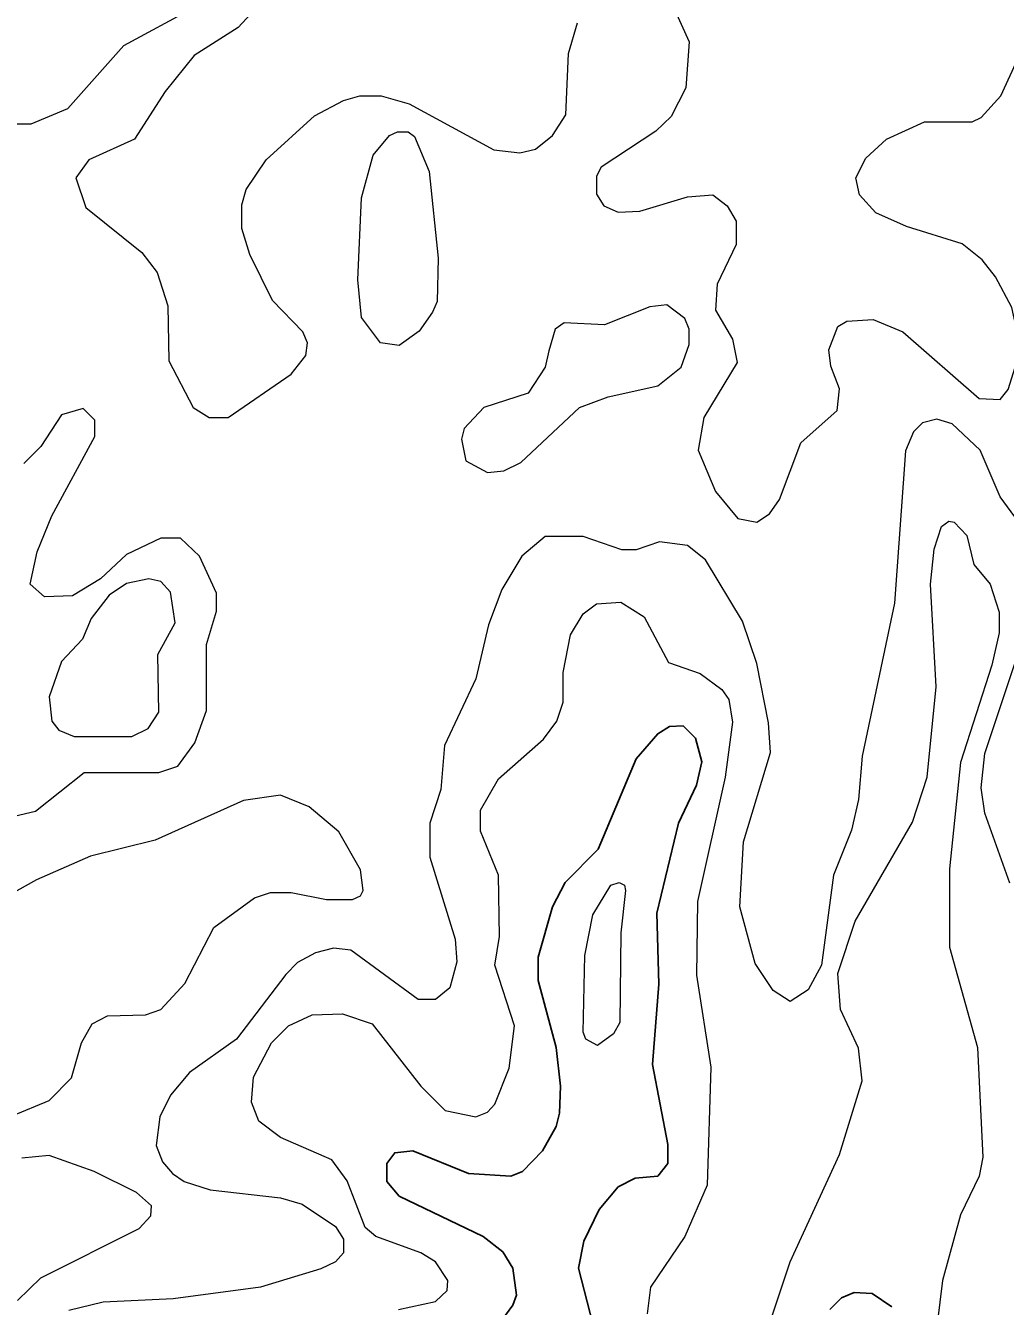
# Model space of a CAD drawing. Extents: x 577 to 602.9, y 7483.8 to 7511.6.
# Drawn here: x 587.032 to 587.897, y 7502.152 to 7503.282 of the extents above; entities that cross this region are included whole.
import ezdxf

# ---------------------------------------------------------------- set-up
doc = ezdxf.new("R2010")
doc.units = 0
doc.header["$LTSCALE"] = 0.032
doc.layers.add('1', color=7, linetype='Continuous', lineweight=25)
doc.layers.add('2', color=7, linetype='Continuous', lineweight=13)

msp = doc.modelspace()

# ---------------------------------------------------------------- linework, layer by layer
at = {"layer": '1'}
for points in [[(587.5358, 7502.1262), (587.5204, 7502.1857), (587.5252, 7502.2096), (587.5387, 7502.2374), (587.5554, 7502.2573), (587.5705, 7502.2652), (587.5904, 7502.2668), (587.5992, 7502.278), (587.5992, 7502.2947), (587.5856, 7502.3654), (587.5912, 7502.4362), (587.5896, 7502.499), (587.6087, 7502.5785), (587.6246, 7502.6119), (587.6294, 7502.6326), (587.6238, 7502.6533), (587.6127, 7502.6644), (587.6007, 7502.6636), (587.5904, 7502.6573), (587.5713, 7502.635), (587.5379, 7502.5555), (587.5085, 7502.526), (587.4974, 7502.5046), (587.4847, 7502.46), (587.4847, 7502.4394), (587.5006, 7502.3805), (587.5045, 7502.3463), (587.5037, 7502.3225), (587.5006, 7502.3106), (587.4886, 7502.2891), (587.4711, 7502.2708), (587.4608, 7502.2668), (587.4234, 7502.2692), (587.3741, 7502.2891), (587.3582, 7502.2875), (587.3511, 7502.278), (587.3511, 7502.262), (587.3622, 7502.2493), (587.4361, 7502.2135), (587.4536, 7502.2), (587.4624, 7502.1857), (587.4656, 7502.1619), (587.4624, 7502.1531), (587.425, 7502.1022)], [(587.7423, 7502.1491), (587.7526, 7502.1595), (587.7638, 7502.1642), (587.7797, 7502.1634), (587.7972, 7502.1515)]]:
    msp.add_lwpolyline(points, dxfattribs=at)
at = {"layer": '2'}
for points in [[(587.0131, 7503.1956), (587.037, 7503.1956), (587.0696, 7503.2091), (587.1189, 7503.2648), (587.1809, 7503.2982), (587.1881, 7503.3037), (587.1912, 7503.3117), (587.1873, 7503.3204), (587.1737, 7503.322), (587.134, 7503.3061), (587.099, 7503.3005), (587.0839, 7503.3077), (587.068, 7503.3212), (587.0632, 7503.3308), (587.0632, 7503.3483), (587.0823, 7503.4023), (587.0815, 7503.4365), (587.0648, 7503.458), (587.0362, 7503.4787), (587.0147, 7503.4882)], [(587.2533, 7503.3172), (587.2199, 7503.2807), (587.1809, 7503.256), (587.1554, 7503.2242), (587.1284, 7503.1821), (587.0879, 7503.1638), (587.0767, 7503.1479), (587.0855, 7503.1216), (587.1348, 7503.0819), (587.1483, 7503.0644), (587.1578, 7503.035), (587.1586, 7502.9865), (587.1801, 7502.9451), (587.1944, 7502.9364), (587.2111, 7502.9364), (587.2668, 7502.9745), (587.2795, 7502.9912), (587.2811, 7503.0024), (587.2771, 7503.0119), (587.2501, 7503.0397), (587.2302, 7503.0803), (587.223, 7503.1033), (587.223, 7503.124), (587.227, 7503.1375), (587.2445, 7503.1638), (587.2874, 7503.2027), (587.3129, 7503.2163), (587.3272, 7503.2202), (587.3463, 7503.2202), (587.3709, 7503.2131), (587.4457, 7503.1725), (587.4687, 7503.1701), (587.4823, 7503.1733), (587.4974, 7503.1852), (587.5093, 7503.2035), (587.5117, 7503.2576), (587.5196, 7503.2846)], [(587.6055, 7503.2958), (587.6182, 7503.2679), (587.6151, 7503.2274), (587.6023, 7503.2019), (587.5888, 7503.1892), (587.5403, 7503.1574), (587.5363, 7503.1495), (587.5363, 7503.1336), (587.5427, 7503.1232), (587.5554, 7503.1177), (587.5745, 7503.1185), (587.6167, 7503.1312), (587.6389, 7503.1328), (587.6516, 7503.1232), (587.6596, 7503.1097), (587.6596, 7503.089), (587.6429, 7503.054), (587.6413, 7503.031), (587.6564, 7503.0055), (587.6604, 7502.9849), (587.631, 7502.9364), (587.6262, 7502.9077), (587.6413, 7502.8712), (587.6612, 7502.8473), (587.6779, 7502.8441), (587.689, 7502.8513), (587.6978, 7502.864), (587.7168, 7502.9141), (587.7487, 7502.9427), (587.751, 7502.9618), (587.7431, 7502.9817), (587.7415, 7502.996), (587.7494, 7503.0167), (587.7574, 7503.0214), (587.7805, 7503.023)], [(587.7805, 7503.023), (587.8067, 7503.0119), (587.8743, 7502.9531), (587.8926, 7502.9523), (587.8997, 7502.961), (587.9061, 7502.9809), (587.9085, 7503.0079), (587.9029, 7503.0334), (587.8886, 7503.0604), (587.8767, 7503.0755), (587.8592, 7503.0898), (587.8099, 7503.1049), (587.7828, 7503.1169), (587.7685, 7503.1328), (587.7653, 7503.1479), (587.7741, 7503.1654), (587.7924, 7503.1821), (587.8258, 7503.1972), (587.8679, 7503.1972), (587.8759, 7503.2012), (587.8934, 7503.2202), (587.9148, 7503.2672), (587.9268, 7503.2791), (587.9403, 7503.2862)], [(587.0171, 7502.5833), (587.0409, 7502.5889), (587.0839, 7502.6231), (587.1499, 7502.6231), (587.1666, 7502.6286), (587.1817, 7502.6493), (587.192, 7502.6779), (587.192, 7502.736), (587.2008, 7502.7654), (587.2008, 7502.7813), (587.1857, 7502.8139), (587.169, 7502.8298), (587.1515, 7502.8298), (587.1213, 7502.8155), (587.0982, 7502.794), (587.0735, 7502.7789), (587.0489, 7502.7781), (587.0362, 7502.7893), (587.0425, 7502.8179), (587.0553, 7502.8497), (587.0934, 7502.9197), (587.0934, 7502.934), (587.0831, 7502.9443), (587.064, 7502.9387), (587.0457, 7502.9109), (587.0306, 7502.8958)], [(587.9284, 7502.8179), (587.8926, 7502.8664), (587.8751, 7502.9077), (587.8504, 7502.9308), (587.8369, 7502.9348), (587.8242, 7502.9316), (587.8162, 7502.9236), (587.8091, 7502.9069), (587.7995, 7502.7726), (587.7709, 7502.6374), (587.7677, 7502.5992), (587.7614, 7502.5722), (587.7455, 7502.5324), (587.7351, 7502.4529), (587.7232, 7502.4314), (587.7073, 7502.4211), (587.6922, 7502.4306), (587.6763, 7502.4545), (587.6628, 7502.5046), (587.666, 7502.5618), (587.6898, 7502.6406), (587.6882, 7502.6668), (587.6779, 7502.7193), (587.6652, 7502.7566), (587.6326, 7502.8107), (587.6167, 7502.8234), (587.592, 7502.8266), (587.5713, 7502.8195), (587.5586, 7502.8195), (587.5244, 7502.8314), (587.491, 7502.8314), (587.4703, 7502.8139), (587.4528, 7502.7845), (587.4409, 7502.7535), (587.4298, 7502.7058), (587.402, 7502.6469), (587.3988, 7502.608), (587.3892, 7502.5785), (587.3892, 7502.5483), (587.4115, 7502.476), (587.4131, 7502.4561), (587.4067, 7502.433), (587.394, 7502.4227), (587.3789, 7502.4227), (587.3193, 7502.4664), (587.3041, 7502.468), (587.2882, 7502.464), (587.2723, 7502.4553)], [(587.6914, 7502.1436), (587.7073, 7502.1913), (587.751, 7502.2859), (587.7709, 7502.3511), (587.7677, 7502.3797), (587.7518, 7502.4139), (587.7494, 7502.4457), (587.7646, 7502.4919), (587.8154, 7502.5793), (587.8282, 7502.6191), (587.8361, 7502.6986), (587.8313, 7502.7893), (587.8345, 7502.8203), (587.8409, 7502.8401), (587.8473, 7502.8449), (587.852, 7502.8441), (587.8632, 7502.8322), (587.8695, 7502.8067), (587.8838, 7502.7893), (587.8918, 7502.7646), (587.8918, 7502.7463), (587.8854, 7502.7177), (587.8576, 7502.6318), (587.848, 7502.538), (587.848, 7502.4688), (587.8727, 7502.3805), (587.8775, 7502.2835), (587.8743, 7502.2668), (587.8576, 7502.2326), (587.8417, 7502.1746), (587.8321, 7502.0959)], [(587.3614, 7502.1491), (587.394, 7502.1563), (587.4043, 7502.1658), (587.4051, 7502.1746), (587.394, 7502.1913), (587.3813, 7502.1992), (587.3415, 7502.2135), (587.332, 7502.2215), (587.3161, 7502.2628), (587.3026, 7502.2811), (587.2572, 7502.301), (587.2381, 7502.3153), (587.2318, 7502.332), (587.2334, 7502.3543), (587.2493, 7502.3845), (587.2644, 7502.3996), (587.2851, 7502.4092), (587.3121, 7502.41), (587.3383, 7502.4012), (587.3813, 7502.3463), (587.4027, 7502.3249), (587.4298, 7502.3193), (587.4401, 7502.3233), (587.4465, 7502.3304), (587.4592, 7502.3622), (587.464, 7502.3996), (587.4465, 7502.4529), (587.4505, 7502.4783), (587.4497, 7502.5324), (587.4338, 7502.5714), (587.4338, 7502.5897), (587.4497, 7502.6175), (587.4894, 7502.6525), (587.5014, 7502.6684), (587.5069, 7502.6851), (587.5069, 7502.7113), (587.5133, 7502.7447), (587.5244, 7502.763), (587.5363, 7502.7718), (587.5578, 7502.7733), (587.5785, 7502.7606), (587.6, 7502.7201), (587.6278, 7502.7105), (587.6469, 7502.6962), (587.6532, 7502.6875), (587.6564, 7502.6676), (587.65, 7502.6191), (587.6254, 7502.5093), (587.6246, 7502.4441), (587.6373, 7502.363), (587.6341, 7502.2589), (587.6143, 7502.2135), (587.584, 7502.169), (587.5809, 7502.1452)], [(587.9013, 7502.5253), (587.8791, 7502.5873), (587.8759, 7502.6095), (587.8791, 7502.6398), (587.9109, 7502.7352)], [(587.0203, 7502.3201), (587.0529, 7502.3336), (587.0728, 7502.3535), (587.0815, 7502.3845), (587.091, 7502.4012), (587.1046, 7502.4084), (587.138, 7502.4092), (587.1515, 7502.4139), (587.1729, 7502.437), (587.1984, 7502.4863), (587.2342, 7502.5125), (587.2485, 7502.5173), (587.2668, 7502.5173), (587.2978, 7502.5109), (587.3208, 7502.5109), (587.328, 7502.5141), (587.3304, 7502.5189), (587.328, 7502.5372), (587.3089, 7502.5706), (587.2827, 7502.5928), (587.2572, 7502.6032), (587.2246, 7502.5984), (587.1467, 7502.5634), (587.0894, 7502.5491), (587.0417, 7502.5284), (586.9948, 7502.5022)], [(587.2723, 7502.4553), (587.262, 7502.4449), (587.2183, 7502.3877), (587.1769, 7502.3583), (587.1602, 7502.3384), (587.1507, 7502.3193), (587.1475, 7502.2939), (587.1531, 7502.2795), (587.1618, 7502.2692), (587.1721, 7502.262), (587.1952, 7502.2549), (587.2572, 7502.2477), (587.2763, 7502.2422), (587.3057, 7502.2223), (587.3129, 7502.2112), (587.3129, 7502.1992), (587.3057, 7502.1913), (587.293, 7502.1849), (587.2397, 7502.169), (587.1626, 7502.1587), (587.1006, 7502.1555), (587.0704, 7502.1483)], [(587.025, 7502.1571), (587.0457, 7502.177), (587.1324, 7502.2207), (587.1427, 7502.2318), (587.1435, 7502.2406), (587.13, 7502.2525), (587.0926, 7502.2708), (587.0529, 7502.2851), (587.029, 7502.2827)]]:
    msp.add_lwpolyline(points, dxfattribs=at)
for points in [[(587.3916, 7503.0294), (587.3797, 7503.0127), (587.3622, 7503), (587.3455, 7503.0024), (587.3288, 7503.0246), (587.3256, 7503.058), (587.3288, 7503.1304), (587.3391, 7503.1678), (587.3534, 7503.1852), (587.3606, 7503.1884), (587.3701, 7503.1884), (587.3757, 7503.1845), (587.3884, 7503.1534), (587.3964, 7503.0771), (587.3956, 7503.0389)], [(587.4942, 7502.9952), (587.491, 7502.9809), (587.4759, 7502.9578), (587.4369, 7502.9451), (587.4194, 7502.9268), (587.4171, 7502.9173), (587.421, 7502.8982), (587.4401, 7502.8879), (587.4544, 7502.8894), (587.4695, 7502.8966), (587.5212, 7502.9451), (587.5467, 7502.9546), (587.5904, 7502.9642), (587.6111, 7502.9809), (587.6182, 7503.0008), (587.6182, 7503.0143), (587.6143, 7503.0238), (587.5984, 7503.0358), (587.5833, 7503.0342), (587.5435, 7503.0183), (587.5077, 7503.0199), (587.4998, 7503.0143)], [(587.064, 7502.7209), (587.0529, 7502.6899), (587.0553, 7502.6684), (587.0616, 7502.6604), (587.0751, 7502.6549), (587.126, 7502.6549), (587.1403, 7502.662), (587.1499, 7502.6763), (587.1491, 7502.7272), (587.1642, 7502.7551), (587.1602, 7502.7821), (587.1515, 7502.7916), (587.1411, 7502.794), (587.1213, 7502.79), (587.1061, 7502.7797), (587.0902, 7502.759), (587.0823, 7502.7407)], [(587.5562, 7502.526), (587.5609, 7502.5236), (587.5618, 7502.5189), (587.5578, 7502.4815), (587.5569, 7502.4023), (587.5514, 7502.3925), (587.5371, 7502.3821), (587.5268, 7502.3877), (587.5244, 7502.394), (587.526, 7502.4616), (587.5332, 7502.4974), (587.549, 7502.5236)]]:
    msp.add_lwpolyline(points, close=True, dxfattribs=at)

doc.saveas('drawing.dxf')
